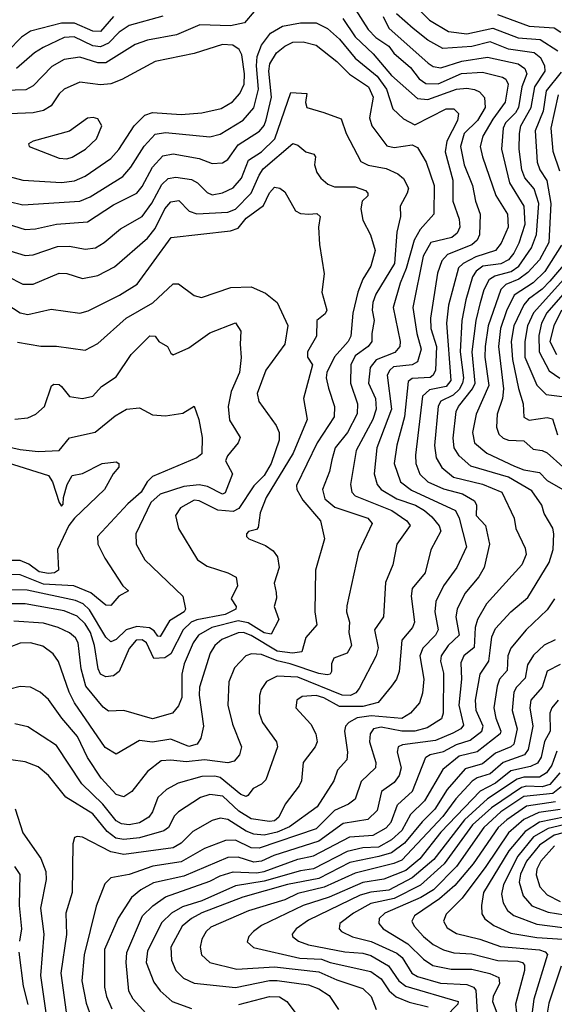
# Model space of a CAD drawing. Extents: x 1308313 to 1441400, y 959662 to 1036319.
# Tile 323 of 656: x 1356793 to 1358852, y 1005785 to 1009573. Entities that reach past the tile are written whole.
import ezdxf

# ---------------------------------------------------------------- set-up
doc = ezdxf.new("R2010")
doc.units = 0

msp = doc.modelspace()

# ---------------------------------------------------------------- linework, layer by layer
at = {"layer": '0CON10XD'}
for points in [[(1358085, 1009613.4), (1358135, 1009534.8), (1358165, 1009504.3), (1358215, 1009470.7), (1358234.2, 1009444.2), (1358298.6, 1009388.6), (1358331, 1009345), (1358357.8, 1009327.8), (1358405, 1009326.4), (1358495, 1009366.3), (1358575, 1009371.2), (1358652.3, 1009352.3), (1358665, 1009344.6), (1358674.3, 1009325), (1358662.1, 1009255), (1358615, 1009190.6), (1358576.9, 1009125), (1358566.8, 1009085), (1358575.2, 1009045.2), (1358627, 1008897), (1358671.1, 1008825), (1358674, 1008775), (1358647.4, 1008712.6), (1358625.3, 1008684.7), (1358549.7, 1008660.3), (1358500.5, 1008635), (1358482.5, 1008617.5), (1358444.5, 1008475), (1358436.4, 1008405), (1358454, 1008185), (1358435, 1008161.1), (1358371.6, 1008148.4), (1358344.8, 1008125), (1358317, 1007897), (1358318.5, 1007865), (1358334.5, 1007824.5), (1358364.6, 1007795), (1358425, 1007768.4), (1358498.9, 1007748.9), (1358545, 1007722), (1358552, 1007705), (1358551.6, 1007665), (1358587.2, 1007627.2), (1358602.5, 1007555), (1358582.3, 1007465), (1358561, 1007429), (1358507.5, 1007365), (1358478.1, 1007305), (1358472.8, 1007275), (1358485.2, 1007205), (1358443.9, 1007165), (1358415.7, 1007125), (1358414.1, 1007105), (1358425, 1007058.1), (1358424.4, 1006905), (1358417.5, 1006882.5), (1358361.8, 1006848.2), (1358315, 1006835.4), (1358265, 1006834.9), (1358185, 1006851.5), (1358155.2, 1006844.8), (1358143.3, 1006825), (1358140.5, 1006795), (1358165.2, 1006715), (1358164.1, 1006695), (1358107.8, 1006642.2), (1358085.5, 1006574.5), (1358059.5, 1006555), (1358005, 1006530.8), (1357935, 1006460.2), (1357715, 1006384.9), (1357685, 1006386.3), (1357625, 1006416.7), (1357585.4, 1006414.6), (1357505, 1006383.7), (1357415, 1006332.4), (1357306.3, 1006316.3), (1357215, 1006284.4), (1357145, 1006270.8), (1357121.6, 1006248.4), (1357088.3, 1006161.7), (1357041.2, 1005975), (1357033.3, 1005875), (1357048.9, 1005788.9), (1357069.2, 1005735)], [(1358321, 1009621), (1358371.1, 1009571.1), (1358445, 1009527.8), (1358515, 1009518.6), (1358615, 1009540.6), (1358712.7, 1009502.7), (1358797.2, 1009497.2), (1358865, 1009452.5)], [(1357696.1, 1009603.9), (1357658.7, 1009561.3), (1357605, 1009549.7), (1357487.5, 1009552.5), (1357397.1, 1009515), (1357286.1, 1009493.9), (1357237.8, 1009477.8), (1357125, 1009406.6), (1357095, 1009406.6), (1357025, 1009428.4), (1356965, 1009419.5), (1356917.1, 1009392.9), (1356845, 1009318), (1356817.4, 1009302.6), (1356735, 1009301)], [(1357154.3, 1009585.7), (1357105, 1009528), (1357075, 1009529), (1357005, 1009559.5), (1356955, 1009558.9), (1356835, 1009528.3), (1356800.9, 1009505), (1356748.2, 1009451.8)], [(1358037.2, 1009577.2), (1358085, 1009506.9), (1358155, 1009441.6), (1358225, 1009358.3), (1358325, 1009269.9), (1358365, 1009266.1), (1358475.3, 1009305.3), (1358515, 1009308.9), (1358544.6, 1009304.6), (1358564, 1009295), (1358583.3, 1009273.3), (1358586, 1009235), (1358555.7, 1009185), (1358505.5, 1009135), (1358490.2, 1009085), (1358505.5, 1009015), (1358537.4, 1008935), (1358548, 1008875), (1358567, 1008825), (1358563.4, 1008745), (1358555.2, 1008725), (1358535, 1008706.2), (1358440.6, 1008669.4), (1358419.5, 1008645), (1358402.8, 1008597.2), (1358374.8, 1008425), (1358376.1, 1008385), (1358398.3, 1008315), (1358394.1, 1008225), (1358385.7, 1008205), (1358373.4, 1008196.6), (1358305, 1008192.9), (1358288.7, 1008181.3), (1358275.4, 1008044.6), (1358245.8, 1007935.8), (1358234.8, 1007865), (1358260, 1007795), (1358302.6, 1007762.6), (1358471.2, 1007685), (1358485.6, 1007655.6), (1358513.7, 1007545), (1358476.5, 1007465), (1358424.8, 1007395), (1358396.1, 1007335), (1358392.4, 1007295), (1358404.3, 1007225), (1358393.9, 1007205), (1358345.7, 1007155), (1358334, 1007125), (1358350.2, 1007035), (1358345, 1006981.2), (1358332.3, 1006945), (1358298.5, 1006905), (1358265.4, 1006884.6), (1358146.2, 1006895), (1358092.9, 1006887.1), (1358060.6, 1006869.4), (1358047.6, 1006855), (1358043.8, 1006835), (1358056.2, 1006755), (1358053.2, 1006725), (1358016.8, 1006685), (1358002.5, 1006645), (1357939.3, 1006545), (1357832.3, 1006467.7), (1357785, 1006447), (1357735, 1006436), (1357695, 1006439.3), (1357665, 1006450.9), (1357595, 1006496), (1357565, 1006500.2), (1357535, 1006491.4), (1357460.2, 1006449.8), (1357414.7, 1006405), (1357385, 1006387), (1357195, 1006361.1), (1357145, 1006370.7), (1357035, 1006427.3), (1357015, 1006430.8), (1357005, 1006426.2), (1356997.8, 1006402.2), (1356996.2, 1006215), (1356971.1, 1006135), (1356973.8, 1006053.8)], [(1357344.2, 1009585.8), (1357215, 1009551), (1357176.1, 1009525), (1357135, 1009482.6), (1357105, 1009468.1), (1357075, 1009472.1), (1357002.9, 1009507.1)], [(1357304.1, 1005724.1), (1357230.3, 1005805), (1357213.2, 1005835), (1357203.1, 1005945), (1357205.5, 1005984.5), (1357265.8, 1006125), (1357305.9, 1006164.1), (1357355, 1006198.5), (1357525, 1006258), (1357565, 1006278.4), (1357615, 1006293.9), (1357705, 1006290.3), (1357735, 1006295.9), (1357865, 1006343.7), (1357925, 1006355.6), (1358065, 1006429.3), (1358155, 1006434.8), (1358205, 1006463), (1358223.5, 1006485), (1358248.4, 1006551.6), (1358306, 1006605), (1358357.8, 1006735), (1358374.4, 1006745.6), (1358425, 1006756.7), (1358475, 1006784.2), (1358528.6, 1006801.4), (1358572.5, 1006835), (1358577.7, 1006855), (1358551.5, 1006915), (1358548.9, 1006955), (1358566.8, 1007055), (1358600, 1007105), (1358605.5, 1007145.5), (1358611.9, 1007198.2), (1358625, 1007231.1), (1358685, 1007294.7), (1358749.8, 1007350.2), (1358831.7, 1007485), (1358847.7, 1007535), (1358850.5, 1007595), (1358846.2, 1007616.2), (1358812.7, 1007672.7), (1358804.1, 1007705), (1358765, 1007759.8), (1358675, 1007812.2), (1358531.1, 1007855), (1358485.4, 1007895.4), (1358466.5, 1007925), (1358462.2, 1007962.2), (1358473.7, 1008065), (1358483, 1008085), (1358537.3, 1008152.7), (1358547, 1008175), (1358536, 1008295), (1358550.5, 1008415), (1358567.5, 1008485), (1358581.8, 1008535), (1358602.5, 1008575), (1358622.4, 1008587.6), (1358685.9, 1008604.1), (1358715.4, 1008624.6), (1358764.5, 1008695.5), (1358783.7, 1008746.3), (1358792.8, 1008865), (1358775, 1008922.7), (1358738.9, 1008965), (1358726.7, 1008995), (1358716.6, 1009075), (1358717.7, 1009135), (1358723.3, 1009165), (1358762.3, 1009235), (1358777.5, 1009315), (1358816.2, 1009375), (1358815.6, 1009395), (1358800, 1009425), (1358775, 1009445.5), (1358675, 1009459.1), (1358605, 1009487), (1358535, 1009469.5), (1358422.5, 1009462.5), (1358365, 1009494.4), (1358308.7, 1009538.7), (1358243.8, 1009595)], [(1358193.3, 1009585), (1358215, 1009539.8), (1358365.9, 1009405), (1358385, 1009393.2), (1358415, 1009387.9), (1358496.3, 1009413.7), (1358595, 1009428.3), (1358713.4, 1009403.4), (1358737.9, 1009385), (1358746, 1009365), (1358726.8, 1009315), (1358713.6, 1009235), (1358702.3, 1009215), (1358664.4, 1009175.6), (1358654.8, 1009155), (1358648.4, 1009075), (1358679.7, 1008945), (1358734.1, 1008855), (1358738.8, 1008785), (1358715, 1008713.3), (1358696.1, 1008675), (1358675, 1008648.5), (1358646, 1008634), (1358576.1, 1008623.9), (1358551, 1008605), (1358536.6, 1008583.4), (1358511.1, 1008495), (1358495.9, 1008415), (1358488.9, 1008295), (1358501.8, 1008195), (1358498.7, 1008175), (1358485, 1008149.7), (1358462.1, 1008127.9), (1358415.3, 1008105), (1358404.3, 1008085.7), (1358391, 1007935), (1358397, 1007887), (1358419.4, 1007849.4), (1358463.2, 1007813.2), (1358575, 1007786.3), (1358650.3, 1007755), (1358697.6, 1007655), (1358704, 1007615), (1358740.2, 1007540.2), (1358743.9, 1007515), (1358726.6, 1007475), (1358590.6, 1007325), (1358555.6, 1007265), (1358547, 1007235), (1358542.9, 1007157.1), (1358503.8, 1007125), (1358491.7, 1007098.3), (1358494.1, 1007035), (1358484.3, 1006935), (1358502, 1006858), (1358491.8, 1006845), (1358461.8, 1006828.2)], [(1358633, 1009593), (1358755, 1009547.4), (1358850.9, 1009540.9), (1358877.3, 1009525)], [(1356753.5, 1008873.5), (1356805, 1008861.1), (1357025, 1008874.8), (1357065, 1008891.1), (1357191, 1008969), (1357221.9, 1009005), (1357273.3, 1009086.7), (1357315, 1009131.8), (1357355, 1009139), (1357525, 1009122.4), (1357565, 1009132.3), (1357654.1, 1009185.9), (1357695, 1009233.8), (1357713.3, 1009305), (1357705.1, 1009395), (1357708.4, 1009431.6), (1357724.9, 1009475.1), (1357759.5, 1009520.5), (1357805, 1009548.5), (1357875, 1009560.6), (1357935, 1009560.4), (1357978.8, 1009538.8), (1358025, 1009498), (1358085, 1009424.4), (1358170.3, 1009355), (1358206, 1009305), (1358229.8, 1009229.8), (1358271.4, 1009191.4), (1358315, 1009167.7), (1358435, 1009230), (1358465, 1009229.8), (1358482.5, 1009212.5), (1358479.6, 1009185), (1358438, 1009105), (1358431.1, 1009065), (1358461.2, 1008955), (1358461.7, 1008875), (1358485.7, 1008805), (1358487.7, 1008775), (1358478.4, 1008751.6), (1358457.1, 1008735), (1358376.7, 1008715), (1358347.4, 1008662.6), (1358307.5, 1008465), (1358322.8, 1008365), (1358339.7, 1008305), (1358325, 1008256.2), (1358304.6, 1008245.4), (1358233.3, 1008236.7), (1358218.8, 1008225), (1358208.7, 1008205), (1358225.7, 1008075), (1358168.5, 1007925), (1358158.9, 1007825), (1358169.5, 1007785), (1358185.3, 1007765), (1358245, 1007729.1), (1358317.2, 1007705), (1358351.8, 1007685), (1358380.7, 1007660.7), (1358408.2, 1007625), (1358414.7, 1007605), (1358376.9, 1007533.1), (1358355.3, 1007445), (1358304.7, 1007385), (1358300.5, 1007355), (1358313.6, 1007255), (1358305.9, 1007235), (1358264.8, 1007185.2), (1358254.3, 1007065.7), (1358244, 1007035), (1358225, 1007009.2), (1358173.6, 1006946.4), (1358115, 1006930.8), (1358025, 1006930), (1357965, 1006964), (1357935, 1006972.9), (1357881, 1006969), (1357860.5, 1006955), (1357856.5, 1006925), (1357915, 1006861.9), (1357933.3, 1006825), (1357938.5, 1006795), (1357931.5, 1006775), (1357884.7, 1006715), (1357878, 1006645), (1357869.3, 1006625), (1357815.2, 1006554.8), (1357790.8, 1006505), (1357775, 1006491), (1357755, 1006487.7), (1357685, 1006498.4), (1357637.6, 1006527.6), (1357575.3, 1006585), (1357525, 1006591.9), (1357490.1, 1006579.9), (1357404.8, 1006525.2), (1357390.2, 1006509.8), (1357366.8, 1006465), (1357348.5, 1006451.5), (1357255, 1006424.9), (1357195, 1006418.6), (1357164.3, 1006424.3), (1357129.7, 1006449.7), (1357075, 1006516.9), (1356971.1, 1006581.1), (1356905, 1006664.6), (1356865, 1006698.7), (1356815, 1006717.7), (1356760, 1006725)], [(1357002.9, 1009507.1), (1356965, 1009503.7), (1356883.8, 1009466.2), (1356850.3, 1009445), (1356781.1, 1009385)], [(1356745, 1008787.5), (1356815, 1008765.2), (1356855, 1008767.6), (1356935, 1008786.5), (1357055, 1008794.8), (1357155, 1008860), (1357244.2, 1008905.8), (1357265, 1008930.4), (1357304.4, 1009005.6), (1357345, 1009049.3), (1357385, 1009056.8), (1357485, 1009039.3), (1357535, 1009019.4), (1357575, 1009021.8), (1357595, 1009035.4), (1357635, 1009091.9), (1357716.3, 1009143.7), (1357734.6, 1009165.4), (1357742.7, 1009187.3), (1357763.6, 1009275), (1357752.2, 1009375), (1357756.7, 1009403.3), (1357782.9, 1009445), (1357815, 1009471.3), (1357845, 1009485.9), (1357885, 1009488), (1357935, 1009474.7), (1358015, 1009411.4), (1358063.1, 1009363.1), (1358136.3, 1009315), (1358154.8, 1009275), (1358140.4, 1009195), (1358148.8, 1009165), (1358207.2, 1009087.2), (1358235, 1009081.5), (1358305, 1009090.9), (1358325, 1009081), (1358358.4, 1009025), (1358388.8, 1008935), (1358388.4, 1008825), (1358335.9, 1008765), (1358312.5, 1008725), (1358281.1, 1008615), (1358258.5, 1008558.5), (1358231.3, 1008465), (1358258.8, 1008335), (1358256.7, 1008315), (1358238.1, 1008291.9), (1358166, 1008264), (1358142.4, 1008235), (1358136.5, 1008175), (1358163.1, 1008115), (1358166.4, 1008075), (1358153, 1008035), (1358089, 1007915), (1358067.3, 1007785), (1358072.5, 1007755), (1358085, 1007740.7), (1358226.6, 1007685), (1358284.7, 1007645), (1358296.6, 1007626.6), (1358245.9, 1007555), (1358230, 1007475), (1358202.2, 1007407.8), (1358194.1, 1007275.9), (1358159.7, 1007225), (1358173.3, 1007156.7), (1358166.5, 1007125), (1358100.5, 1006999.5), (1358087.2, 1006982.8), (1358067.3, 1006972.7), (1358035, 1006973.7), (1357865, 1007043.3), (1357785, 1007047.6), (1357743.4, 1007026.6), (1357723.8, 1006996.2), (1357716.9, 1006973.1), (1357715.9, 1006905), (1357728.5, 1006868.5), (1357782.9, 1006795), (1357786.1, 1006775), (1357741.6, 1006648.4), (1357725, 1006631.2), (1357692.9, 1006615), (1357672.3, 1006587.7), (1357665, 1006583.6), (1357645, 1006592.1), (1357565, 1006656.7), (1357545, 1006662.4), (1357495, 1006661), (1357403.1, 1006635), (1357358.7, 1006611.3), (1357325, 1006580.4), (1357305.2, 1006525), (1357291.1, 1006505), (1357255, 1006482.4), (1357215, 1006475.2), (1357185, 1006478.8), (1357165, 1006490.9), (1357114.1, 1006554.1), (1357033.2, 1006633.2), (1356935, 1006780), (1356825, 1006852.5), (1356775, 1006863.9)], [(1356955, 1008946.4), (1357005, 1008952.4), (1357045, 1008970.2), (1357145, 1009039.2), (1357175, 1009073.2), (1357234.7, 1009165), (1357275.4, 1009205), (1357305, 1009216), (1357415, 1009208.1), (1357495, 1009214.3), (1357568.9, 1009231.1), (1357612.6, 1009257.4), (1357640.9, 1009289.1), (1357657.8, 1009325), (1357658.9, 1009365), (1357648.2, 1009438.2), (1357638.7, 1009458.7), (1357614.3, 1009474.3), (1357575, 1009476.8), (1357465, 1009442.1), (1357315, 1009411.4), (1357187.3, 1009342.7), (1357145, 1009326.1), (1357105, 1009321.9), (1357025, 1009332.5), (1356964.4, 1009305.6), (1356945, 1009287.3), (1356915, 1009241.5), (1356885, 1009223.3), (1356845, 1009214.4), (1356755, 1009210.7)], [(1358878.8, 1009371.2), (1358821, 1009299.1), (1358809, 1009221), (1358778.3, 1009145), (1358785.5, 1009025), (1358795.7, 1008995.7), (1358823.7, 1008953.7), (1358838.8, 1008865), (1358831.2, 1008715), (1358795, 1008648.4), (1358749.4, 1008600.6), (1358715, 1008574.5), (1358665.5, 1008554.5), (1358645.8, 1008534.2), (1358596.9, 1008395), (1358585.7, 1008315), (1358584.3, 1008275), (1358599.7, 1008165), (1358550.8, 1008055), (1358537.1, 1007985), (1358544.8, 1007945), (1358591.5, 1007905), (1358698.2, 1007855), (1358735, 1007841.2), (1358795, 1007831.2), (1358825, 1007799.3), (1358885, 1007765.3)], [(1356755, 1008682.9), (1356815, 1008665.3), (1356845, 1008668.6), (1356939.5, 1008700.5), (1356985, 1008700.9), (1357045, 1008690), (1357085.2, 1008694.8), (1357118.8, 1008715), (1357181.4, 1008768.6), (1357265, 1008815.3), (1357302.8, 1008867.2), (1357340.7, 1008939.3), (1357365, 1008961.3), (1357395, 1008966.7), (1357455, 1008958.3), (1357478, 1008945), (1357515, 1008907.5), (1357535, 1008899.1), (1357575, 1008906.4), (1357615, 1008926.4), (1357647.2, 1008962.8), (1357675, 1009032.6), (1357725, 1009063.8), (1357775.5, 1009115), (1357837.2, 1009292.8), (1357898.9, 1009288.9), (1357894.6, 1009254.6), (1357898.8, 1009235), (1357965, 1009215.5), (1358031.2, 1009191.2), (1358050, 1009135), (1358107.3, 1009027.3), (1358135, 1009013.7), (1358205, 1009000.5), (1358250, 1008980), (1358271.2, 1008961.2), (1358290.8, 1008925), (1358286, 1008905), (1358258.2, 1008855), (1358259.8, 1008815), (1358245.8, 1008755), (1358236.7, 1008635), (1358165, 1008517.2), (1358152.6, 1008485), (1358150.9, 1008455), (1358158.4, 1008415), (1358148.8, 1008365), (1358150, 1008335), (1358135.4, 1008315), (1358085, 1008280.2), (1358067.9, 1008245), (1358067.2, 1008175), (1358094.2, 1008095), (1358093.4, 1008056.6), (1358055.1, 1007984.9), (1358008.3, 1007925), (1357995, 1007879.2), (1357985.8, 1007834.2), (1357959.5, 1007765), (1357969, 1007729), (1358007.5, 1007697.5), (1358133.6, 1007655), (1358151.2, 1007635), (1358097.5, 1007522.5), (1358052.7, 1007317.3), (1358052, 1007295), (1358062.9, 1007255), (1358060.2, 1007215), (1358070.8, 1007165), (1358053.8, 1007136.2), (1358003.6, 1007116.4), (1357994.6, 1007095), (1357994.6, 1007065), (1357988.6, 1007055), (1357977.9, 1007052.1), (1357945, 1007057), (1357835.1, 1007095.1), (1357785, 1007105.7), (1357725, 1007131.1), (1357686.6, 1007133.4), (1357664.8, 1007125.2), (1357620.7, 1007079.3), (1357598.7, 1007025), (1357594.7, 1006935.3), (1357612.8, 1006862.8), (1357648, 1006775), (1357639.3, 1006745), (1357619.4, 1006720.6), (1357595, 1006713.1), (1357505, 1006724.9), (1357435, 1006717), (1357375, 1006724.3), (1357338.8, 1006721.2), (1357285, 1006680.4), (1357225, 1006603.3), (1357195, 1006583.5), (1357165, 1006592.5), (1357107.1, 1006655), (1357055, 1006733.9), (1357016.1, 1006815), (1356955.2, 1006885.2), (1356905, 1006957.3), (1356872.9, 1006985), (1356835, 1007004.5), (1356795, 1007007.1), (1356755, 1006997.5)], [(1358866.6, 1009283.4), (1358838.1, 1009155), (1358846.7, 1009066.7), (1358871.8, 1008991.8)], [(1356975, 1009038), (1356995, 1009044.1), (1357047.5, 1009075), (1357088.8, 1009115), (1357110, 1009165), (1357095, 1009190.8), (1357076.4, 1009196.4), (1357055, 1009193.3), (1356985.9, 1009144.1), (1356845, 1009105.6), (1356827.5, 1009095), (1356830, 1009085), (1356945, 1009040), (1356975, 1009038)], [(1356745.8, 1008585.8), (1356805, 1008554.7), (1356845, 1008555.8), (1356945, 1008597.1), (1356975, 1008595.9), (1357035, 1008577.1), (1357095, 1008588.1), (1357158.5, 1008621.5), (1357285, 1008732.4), (1357315, 1008769.2), (1357352.4, 1008845), (1357375, 1008872.4), (1357406.7, 1008876.7), (1357445.9, 1008835.9), (1357475.5, 1008825.5), (1357595, 1008832.5), (1357625, 1008844.4), (1357685, 1008904.8), (1357715, 1008974.7), (1357731.5, 1008998.5), (1357845, 1009096.2), (1357865, 1009089.6), (1357895, 1009063.8), (1357925.8, 1009055), (1357931.9, 1009045), (1357928.1, 1009015), (1357937.8, 1008985), (1357952.6, 1008962.6), (1357979.8, 1008939.8), (1358005, 1008929.6), (1358085, 1008929.6), (1358125, 1008915.2), (1358133.6, 1008905), (1358134.3, 1008895), (1358112.5, 1008875), (1358106.8, 1008845), (1358115, 1008801.2), (1358144.7, 1008744.7), (1358161.9, 1008685), (1358146.1, 1008625), (1358114.8, 1008575), (1358095.3, 1008525), (1358076.7, 1008443.3), (1358068.7, 1008355), (1358057.8, 1008335), (1358005, 1008276.3), (1357976.2, 1008215), (1357974, 1008195), (1357981.9, 1008155), (1358005.3, 1008085), (1358003.8, 1008045), (1357939, 1007945), (1357859.3, 1007780.7), (1357860.4, 1007765), (1357883.8, 1007723.8), (1357952.1, 1007645), (1357967.1, 1007575), (1357932.2, 1007455), (1357930.4, 1007295), (1357937.9, 1007245), (1357895, 1007196.5), (1357879.6, 1007140.4), (1357844.4, 1007135.6), (1357785, 1007142.7), (1357685, 1007203.6), (1357655, 1007215.3), (1357635, 1007214), (1357571.4, 1007188.6), (1357545.3, 1007165), (1357526.8, 1007135), (1357485.6, 1007005), (1357484.1, 1006974.1), (1357500.7, 1006855), (1357491.4, 1006808.6), (1357476.9, 1006785), (1357445, 1006776.9), (1357375, 1006804.3), (1357305, 1006792.9), (1357255, 1006800), (1357165, 1006747.3), (1357123.1, 1006773.1), (1357004.2, 1006944.2), (1356983.8, 1006985), (1356943.3, 1007103.3), (1356922.7, 1007132.7), (1356882.4, 1007162.4), (1356835.7, 1007175.7), (1356795, 1007174.7), (1356755, 1007159.1)], [(1356675, 1008990.2), (1356805.2, 1008955.2), (1356955, 1008946.4)], [(1356716.7, 1008495), (1356795, 1008444.7), (1356825, 1008438.4), (1356915, 1008459.2), (1357025, 1008443.3), (1357057.1, 1008452.9), (1357177.5, 1008512.5), (1357245.4, 1008555), (1357377.1, 1008735), (1357605, 1008760.3), (1357635, 1008771.2), (1357665, 1008809.7), (1357732.4, 1008857.6), (1357755, 1008906.9), (1357775, 1008928.6), (1357795, 1008924.5), (1357815, 1008910.6), (1357855, 1008837.5), (1357875, 1008826.9), (1357906.7, 1008825), (1357937, 1008827), (1357950.3, 1008815), (1357944.6, 1008775), (1357948.2, 1008708.2), (1357965.5, 1008595), (1357957.1, 1008525), (1357976.2, 1008455), (1357969.4, 1008440.6), (1357937.7, 1008415), (1357936, 1008355), (1357902.1, 1008295), (1357902, 1008275), (1357920.5, 1008245), (1357885.8, 1008115.8), (1357900.6, 1008035), (1357847, 1007905), (1357743.1, 1007735), (1357719, 1007675), (1357711.1, 1007618.9), (1357705, 1007610.8), (1357675, 1007603.8), (1357666.2, 1007595), (1357666.2, 1007585), (1357676.2, 1007575), (1357740.3, 1007550.3), (1357769.6, 1007529.6), (1357786.7, 1007506.7), (1357792.7, 1007465), (1357773.1, 1007405), (1357780.9, 1007369.1), (1357782.6, 1007347.4), (1357772.7, 1007315), (1357790.9, 1007265), (1357761.3, 1007208.7), (1357735, 1007214.3), (1357672.8, 1007252.8), (1357635, 1007260.1), (1357533.5, 1007235), (1357482.6, 1007205), (1357461.9, 1007175), (1357426.2, 1007095), (1357418.1, 1007055), (1357417.4, 1006965), (1357405, 1006933.6), (1357382.5, 1006905), (1357305, 1006882.7), (1357195, 1006914.6), (1357135, 1006913.1), (1357115, 1006928.2), (1357048.5, 1007008.5), (1357030.6, 1007075), (1357019.2, 1007175), (1357007.9, 1007195), (1356985, 1007214.3), (1356942.2, 1007235), (1356885, 1007251.2), (1356771.3, 1007258.7)], [(1358880.1, 1008705), (1358815, 1008603.6), (1358770.2, 1008559.8), (1358697, 1008513), (1358667.7, 1008452.3), (1358645.1, 1008385), (1358636.7, 1008315), (1358656.8, 1008153.2), (1358651.9, 1008115), (1358632.3, 1008055), (1358628.9, 1008005), (1358638.6, 1007978.6), (1358655, 1007963.2), (1358675, 1007955.7), (1358735, 1007952.2), (1358770.3, 1007920.3), (1358805, 1007915.3), (1358825, 1007905.8), (1358885, 1007852.2)], [(1358900.9, 1008645), (1358835, 1008566.3), (1358805, 1008535.9), (1358752.5, 1008497.5), (1358735, 1008475.7), (1358696, 1008395), (1358685.6, 1008335), (1358690.6, 1008265), (1358713.6, 1008153.6), (1358732.6, 1008095), (1358734, 1008044), (1358755, 1008032.3), (1358825, 1008042.2), (1358845, 1008037.3), (1358864, 1007975)], [(1358934.5, 1008625.5), (1358772, 1008445), (1358748.3, 1008395), (1358738, 1008335), (1358737.9, 1008275), (1358785, 1008167.3), (1358821, 1008131), (1358892, 1008122)], [(1358973.7, 1008616.3), (1358822.9, 1008445), (1358802.2, 1008405), (1358791.8, 1008358.2), (1358793.1, 1008295), (1358832.3, 1008222.3), (1358873.7, 1008193.7)], [(1356785, 1008332.7), (1356875, 1008316.7), (1356935, 1008316.7), (1357045, 1008300.8), (1357095, 1008327.1), (1357203.8, 1008425), (1357306.5, 1008483.5), (1357385, 1008556.9), (1357405, 1008556.7), (1357465, 1008511.5), (1357493.4, 1008503.4), (1357606.9, 1008543.1), (1357685, 1008544.5), (1357740.2, 1008520.2), (1357785.2, 1008485), (1357826.2, 1008396.2), (1357813.8, 1008325), (1357740.9, 1008225), (1357707.6, 1008135), (1357714.2, 1008104.2), (1357781.3, 1008011.3), (1357793.2, 1007985), (1357792, 1007955), (1357761.9, 1007865), (1357735, 1007819.2), (1357695, 1007779.4), (1357637.9, 1007692.1), (1357615, 1007680.9), (1357556.3, 1007686.3), (1357485, 1007721.8), (1357465, 1007723.9), (1357412.2, 1007695), (1357393.8, 1007665), (1357404.4, 1007615), (1357477.8, 1007495), (1357515, 1007470), (1357594.7, 1007444.7), (1357627.4, 1007427.4), (1357631.6, 1007395), (1357608.2, 1007345), (1357626.6, 1007315), (1357625.4, 1007305), (1357585, 1007284), (1357475.5, 1007264.5), (1357453.3, 1007255), (1357423.4, 1007225), (1357375, 1007132.7), (1357352.8, 1007117.2), (1357310, 1007115), (1357281.7, 1007175), (1357265, 1007187.1), (1357242.1, 1007185)], [(1358879.6, 1008455), (1358850.1, 1008395), (1358835.2, 1008335), (1358861, 1008285)], [(1356775, 1008036), (1356825, 1008041.5), (1356855.2, 1008054.8), (1356889.6, 1008085), (1356916.2, 1008163.8), (1356925, 1008170), (1356945, 1008168.8), (1356955, 1008161.2), (1356985, 1008123.1), (1357035.6, 1008115.6), (1357075, 1008123.8), (1357108.1, 1008161.9), (1357165, 1008199.1), (1357222.7, 1008285), (1357295, 1008356.7), (1357315, 1008355.8), (1357328.8, 1008335), (1357362, 1008315), (1357375, 1008290), (1357385, 1008284), (1357445, 1008310), (1357525, 1008367.8), (1357625, 1008406.2), (1357645.5, 1008375), (1357641.8, 1008325), (1357646.3, 1008273.7), (1357640, 1008215), (1357607.2, 1008142.8), (1357595.8, 1008085), (1357601.8, 1008031.8), (1357624.3, 1007994.3)], [(1356755, 1007928.3), (1356795, 1007919.8), (1356865, 1007911.6), (1356945, 1007915.6), (1356985, 1007964.5), (1357084.2, 1007985.8), (1357161.7, 1008048.3), (1357205, 1008073.8), (1357255, 1008080), (1357305, 1008052.7), (1357355, 1008049.1), (1357421.4, 1008058.6), (1357465, 1008086.2), (1357483.1, 1008035), (1357496.7, 1007965), (1357495, 1007902.9), (1357475, 1007886.7), (1357305.2, 1007814.8), (1357283.8, 1007795), (1357260.8, 1007755), (1357210.2, 1007709.8), (1357092.5, 1007585), (1357094.6, 1007555), (1357121.5, 1007501.5), (1357190.5, 1007395), (1357212.5, 1007375), (1357174.8, 1007355.2), (1357145, 1007318.7), (1357125, 1007320.7), (1357067.6, 1007367.6), (1357001.5, 1007395), (1356885, 1007401.5), (1356795, 1007437.1), (1356705, 1007438.5)], [(1357624.3, 1007994.3), (1357642.2, 1007965), (1357634.8, 1007945), (1357593.1, 1007895), (1357585.9, 1007875.9), (1357612.5, 1007825), (1357585, 1007752), (1357575, 1007747.1), (1357516.9, 1007776.9), (1357485, 1007783.3), (1357425, 1007777.2), (1357335, 1007747.9), (1357299, 1007715), (1357241.1, 1007595), (1357241.5, 1007555), (1357275.3, 1007495.3), (1357421.5, 1007355), (1357432.5, 1007305), (1357426.7, 1007295), (1357370.3, 1007259.7), (1357335, 1007199.5), (1357325, 1007201.2), (1357311.5, 1007221.5), (1357293, 1007233), (1357245, 1007238.1), (1357204, 1007226), (1357165, 1007188.1), (1357145, 1007179.4), (1357125, 1007196.8), (1357062.9, 1007302.9), (1357037.5, 1007325), (1357008, 1007338), (1356822.6, 1007377.4), (1356675, 1007379.6)], [(1356745, 1007868.6), (1356905, 1007818.9), (1356920.1, 1007795), (1356945, 1007715.8), (1356955, 1007701.4), (1356961.1, 1007708.9), (1356961.9, 1007735), (1356976.1, 1007783.9), (1356995, 1007819.1), (1357035, 1007827.5), (1357111.2, 1007865), (1357165, 1007871.9), (1357175.7, 1007865), (1357175, 1007851.2), (1357153.9, 1007826.1), (1357119.6, 1007765), (1357004.4, 1007655), (1356982.6, 1007627.4), (1356938.6, 1007535), (1356943.1, 1007455), (1356928, 1007445), (1356905, 1007441.7), (1356868.7, 1007448.7), (1356828.5, 1007478.5), (1356795, 1007491.7), (1356697.4, 1007492.6)], [(1358852.4, 1007345), (1358825, 1007302.2), (1358744.1, 1007225), (1358684.8, 1007155.2), (1358672.8, 1007125), (1358670.8, 1007069.2), (1358641.3, 1007035), (1358631.7, 1007008.3), (1358618.8, 1006925), (1358626.4, 1006885), (1358645.8, 1006835), (1358644, 1006825), (1358555, 1006756.6), (1358485, 1006739.7), (1358422.5, 1006687.5), (1358352.6, 1006567.4), (1358298.1, 1006515), (1358265, 1006453.7), (1358225, 1006417.4), (1358175, 1006389.2), (1358115, 1006386.2), (1358055, 1006372), (1357925, 1006306.5), (1357875, 1006298), (1357735, 1006257.8), (1357625, 1006240.7), (1357495, 1006183.1), (1357420.2, 1006159.8), (1357377.9, 1006135), (1357340.4, 1006099.6), (1357285, 1005990.5), (1357280.8, 1005945), (1357309.9, 1005869.9), (1357335, 1005836.1), (1357380.9, 1005795), (1357455, 1005768)], [(1357242.1, 1007185), (1357215, 1007153.3), (1357177.1, 1007065), (1357155, 1007048.4), (1357125, 1007044.1), (1357105.2, 1007055.2), (1357096.2, 1007075), (1357081.7, 1007165), (1357066.4, 1007215), (1357045, 1007248.1), (1357015, 1007277.7), (1356965, 1007299), (1356815, 1007325.1), (1356701.2, 1007325)], [(1358855, 1007187.5), (1358813.4, 1007166.6), (1358772.2, 1007127.8), (1358749, 1007091), (1358740, 1007040), (1358706, 1007005), (1358695.6, 1006985), (1358689.6, 1006915), (1358708.3, 1006845), (1358696.6, 1006785), (1358685, 1006774.8), (1358625, 1006751.5), (1358575, 1006709.9), (1358508.9, 1006691.1), (1358439, 1006611), (1358392.1, 1006535), (1358343.2, 1006486.8), (1358275, 1006405.1), (1358225, 1006367.8), (1358176.4, 1006353.6), (1358065, 1006330.7), (1357945, 1006269.1), (1357824.1, 1006245.9), (1357653.1, 1006196.9), (1357495, 1006136.1), (1357454.7, 1006115), (1357419.2, 1006085), (1357375.8, 1006005), (1357378.4, 1005955), (1357394.8, 1005914.8), (1357424.5, 1005885), (1357465.6, 1005865.6), (1357625, 1005848.8), (1357755, 1005876.4), (1357785, 1005876.9), (1357905, 1005860.2), (1357945, 1005844.8), (1357985, 1005818.2), (1358021.5, 1005765)], [(1358875, 1007092.1), (1358824.1, 1007065.9), (1358805, 1007004.6), (1358761.7, 1006955), (1358758.1, 1006925), (1358769.8, 1006855), (1358750.7, 1006765), (1358737.4, 1006745), (1358655.3, 1006714.7), (1358605, 1006671.1), (1358555, 1006656.3), (1358536.2, 1006643.8), (1358473, 1006575), (1358423.3, 1006506.7), (1358265, 1006338.8), (1358234.2, 1006325.8), (1358085, 1006288.9), (1357965.2, 1006234.8), (1357865, 1006210.5), (1357815, 1006187), (1357675, 1006144.8), (1357529, 1006081), (1357511.3, 1006065), (1357495.3, 1006035), (1357488.2, 1006005), (1357493.2, 1005975), (1357525.7, 1005945), (1357629.3, 1005919.3), (1357775, 1005929.2), (1357945, 1005910.1), (1358015, 1005879.4), (1358115, 1005846.1), (1358146.4, 1005815), (1358166.2, 1005765)], [(1358866.3, 1006955), (1358842.1, 1006925), (1358835.2, 1006904.8), (1358835.5, 1006835), (1358814.7, 1006795.3), (1358801.6, 1006735), (1358787.3, 1006712.7), (1358760.4, 1006699.6), (1358685, 1006682.9), (1358625, 1006636), (1358565.9, 1006605), (1358415, 1006447.3), (1358334, 1006345), (1358279.9, 1006300.1), (1358195, 1006266.6), (1358115, 1006253.5), (1357985, 1006196.5), (1357885, 1006164.6), (1357725, 1006087.6), (1357693.8, 1006065), (1357675.5, 1006045), (1357668.9, 1006025), (1357693.3, 1006003.3), (1357872.6, 1005962.6), (1357955, 1005958), (1357988.4, 1005945), (1358145, 1005910.4), (1358185, 1005883.1), (1358216.7, 1005836.7), (1358243.5, 1005813.5), (1358292.7, 1005792.7), (1358366.4, 1005775)], [(1358461.8, 1006828.2), (1358395, 1006799.2), (1358267.5, 1006782.5), (1358250.4, 1006775), (1358246.4, 1006755), (1358262, 1006695), (1358254.4, 1006665), (1358235, 1006637.4), (1358186.7, 1006603.3), (1358169.8, 1006530.2), (1358134.2, 1006495.8), (1358039.4, 1006480.6), (1357945, 1006411.9), (1357772.2, 1006357.8), (1357724.6, 1006335), (1357695, 1006331), (1357635, 1006350.4), (1357595, 1006349.7), (1357425, 1006278.3), (1357308.4, 1006251.6), (1357259.7, 1006225), (1357223.5, 1006195), (1357173.3, 1006116.7), (1357120.7, 1005995), (1357119.5, 1005850.5), (1357127.3, 1005815), (1357147.7, 1005767.7)], [(1358861.8, 1006758.2), (1358842.3, 1006705), (1358822.1, 1006675), (1358795, 1006658.9), (1358735, 1006659.1), (1358708.6, 1006651.4), (1358595, 1006574.7), (1358506.1, 1006495), (1358388.1, 1006341.9), (1358305, 1006271.2), (1358215, 1006223.2), (1358145, 1006216), (1358105, 1006204.4), (1357905, 1006107.8), (1357858, 1006075), (1357843.1, 1006055), (1357844.5, 1006045), (1357867, 1006027), (1357905, 1006013.9), (1358045, 1005986.4), (1358115, 1005981.2), (1358145, 1005972.6), (1358212.9, 1005932.9), (1358252.8, 1005875), (1358280.5, 1005855), (1358481.5, 1005795), (1358480.3, 1005785), (1358432.1, 1005735)], [(1358872.8, 1006675), (1358835, 1006630.9), (1358805, 1006620.9), (1358745, 1006623.8), (1358725, 1006619.1), (1358609.5, 1006540.5), (1358536.9, 1006475), (1358428.4, 1006325), (1358336.6, 1006243.4), (1358235, 1006191.3), (1358145, 1006172.4), (1358078.7, 1006135), (1358026.2, 1006095), (1358023.5, 1006075), (1358032.5, 1006065), (1358074.6, 1006044.6), (1358146.7, 1006026.7), (1358245, 1005981.7), (1358265.9, 1005965), (1358303.5, 1005905), (1358325, 1005891.3), (1358414.2, 1005865.8), (1358515, 1005860.4), (1358541, 1005851), (1358549.2, 1005839.2), (1358554.3, 1005755)], [(1358878.7, 1006621.3), (1358846.2, 1006596.2), (1358735, 1006584.1), (1358646.5, 1006525), (1358580.5, 1006465), (1358474.9, 1006315), (1358387.1, 1006225), (1358338.6, 1006195), (1358200, 1006135), (1358177.2, 1006115), (1358176.7, 1006095), (1358192.8, 1006075), (1358287.5, 1006017.5), (1358348.7, 1005958.7), (1358384.6, 1005934.6), (1358455, 1005920.3), (1358535, 1005919.7), (1358603.1, 1005903.1), (1358637.7, 1005887.7), (1358641.4, 1005865), (1358616.5, 1005815), (1358613.7, 1005795), (1358637.4, 1005735)], [(1358856.5, 1006563.5), (1358745, 1006546.9), (1358668.9, 1006495), (1358635.5, 1006464.5), (1358539.7, 1006325), (1358468.3, 1006241.7), (1358410, 1006190), (1358313.4, 1006125), (1358303.4, 1006105), (1358312.4, 1006085), (1358347.7, 1006045), (1358385, 1006014.8), (1358425, 1005993.7), (1358465, 1005982.4), (1358535, 1005978.5), (1358635, 1005953.1), (1358710.9, 1005950.9), (1358729.1, 1005945), (1358737.6, 1005935), (1358737.3, 1005915), (1358702, 1005785), (1358714.5, 1005685)], [(1356776.3, 1006536.3), (1356805.3, 1006445), (1356875, 1006345.6), (1356893.8, 1006295), (1356895.3, 1006265), (1356873.9, 1006155), (1356887, 1006055), (1356873.4, 1005895), (1356898, 1005725)], [(1358875, 1006534.1), (1358792.6, 1006522.6), (1358735, 1006496.1), (1358675.5, 1006445), (1358588.2, 1006315), (1358496.8, 1006193.2), (1358435, 1006131.2), (1358425.3, 1006105), (1358438.9, 1006078.9), (1358475, 1006057), (1358565, 1006034.8), (1358645, 1006007.1), (1358794.6, 1005994.6), (1358817.1, 1005987.1), (1358825.9, 1005975.9), (1358773.6, 1005805), (1358765.7, 1005745)], [(1358895, 1006506), (1358795, 1006485.7), (1358740.1, 1006449.9), (1358677, 1006375), (1358579, 1006215), (1358571.2, 1006165), (1358573.2, 1006133.2), (1358583.9, 1006113.9), (1358618.5, 1006088.5), (1358685, 1006058.7), (1358785, 1006042), (1358885, 1006034.8)], [(1358909.9, 1006480.1), (1358828.6, 1006461.4), (1358771.6, 1006428.4), (1358710.9, 1006355), (1358655.8, 1006245), (1358648.4, 1006208.4), (1358654.8, 1006175), (1358671.9, 1006145), (1358696.5, 1006126.5), (1358785, 1006092.8), (1358935, 1006074.1)], [(1358945, 1006460.3), (1358851.7, 1006435), (1358795, 1006397.5), (1358744.6, 1006335.4), (1358722.4, 1006285), (1358717.2, 1006255), (1358732.5, 1006202.5), (1358765, 1006164), (1358828.8, 1006138.8), (1358925, 1006123.2)], [(1358853.1, 1006395), (1358800.6, 1006335), (1358785.2, 1006305), (1358782.5, 1006282.5), (1358796.8, 1006236.8), (1358825, 1006206), (1358875, 1006180.7)], [(1356774, 1006315), (1356793.5, 1006283.5), (1356791.2, 1006165), (1356800.6, 1006075), (1356792.5, 1006027.5)], [(1356973.8, 1006053.8), (1356952.2, 1005905), (1356972.4, 1005755)], [(1356789.8, 1005985), (1356807.4, 1005855), (1356825, 1005783.8)], [(1358878.8, 1005931.2), (1358831.1, 1005788.9), (1358821.9, 1005735)], [(1357636.7, 1005783.3), (1357755, 1005815.2), (1357793.7, 1005813.7), (1357822.1, 1005795), (1357885, 1005711.8)]]:
    msp.add_lwpolyline(points, dxfattribs=at)

doc.saveas('drawing.dxf')
